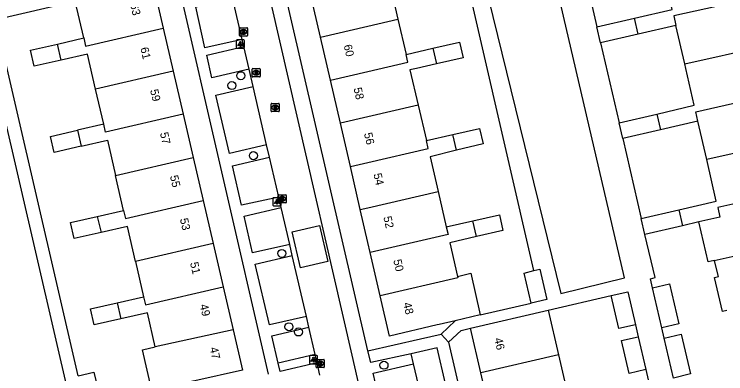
# Model space of a CAD drawing. Extents: x 156414 to 157775, y 382335 to 383765.
# Drawn here: x 156956.8 to 157043.7, y 383342.7 to 383386.6 of the extents above; entities that cross this region are included whole.
import ezdxf

# ---------------------------------------------------------------- set-up
doc = ezdxf.new("R2010")
doc.units = 0
for name, color, linetype in [('IMGEO_Boom', 7, 'Continuous'), ('IMGEO_Kolk', 7, 'Continuous'), ('IMGEO_Lichtpunt', 7, 'Continuous'), ('IMGEO_Pand', 7, 'Continuous'), ('IMGEO_Pand_nummerreeks', 7, 'Continuous'), ('IMGEO_Parkeervlak_open', 7, 'Continuous'), ('IMGEO_Rijbaan_lokaal_gesloten', 7, 'Continuous'), ('IMGEO_Rijbaan_lokaal_open', 7, 'Continuous'), ('IMGEO_Rioolput', 7, 'Continuous'), ('IMGEO_Voetpad_open', 7, 'Continuous')]:
    doc.layers.add(name, color=color, linetype=linetype)

msp = doc.modelspace()

# ---------------------------------------------------------------- linework, layer by layer
at = {"layer": 'IMGEO_Boom'}
for centre in [(156984.472, 383379.058), (156983.384, 383377.86), (156986.016, 383369.302), (156989.483, 383357.379), (156990.351, 383348.426), (156991.513, 383347.793), (157001.957, 383343.74)]:
    msp.add_circle(centre, 0.489, dxfattribs=at)
at = {"layer": 'IMGEO_Kolk'}
for p, q in [((156984.3, 383383.973), (156984.3, 383384.825)), ((156984.375, 383384.899), (156985.227, 383384.899)), ((156984.788, 383384.679), (156984.813, 383384.679)), ((156985.301, 383384.825), (156985.301, 383383.973)), ((156985.227, 383383.899), (156984.375, 383383.899)), ((156984.811, 383384.119), (156984.786, 383384.119)), ((156989.028, 383363.606), (156989.028, 383364.458)), ((156989.103, 383364.532), (156989.955, 383364.532)), ((156990.029, 383364.458), (156990.029, 383363.606)), ((156989.539, 383363.752), (156989.514, 383363.752)), ((156989.516, 383364.312), (156989.541, 383364.312)), ((156989.955, 383363.532), (156989.103, 383363.532)), ((156993.74, 383344.442), (156994.592, 383344.442)), ((156993.665, 383343.516), (156993.665, 383344.368)), ((156994.176, 383343.662), (156994.151, 383343.662)), ((156994.153, 383344.222), (156994.178, 383344.222)), ((156994.666, 383344.368), (156994.666, 383343.516)), ((156994.592, 383343.442), (156993.74, 383343.442))]:
    msp.add_line(p, q, dxfattribs=at)
for points in [[(156984.3, 383383.973), (156984.3, 383384.825)], [(156984.375, 383384.899), (156985.227, 383384.899)], [(156984.621, 383384.599), (156984.744, 383384.599), (156984.744, 383384.448), (156984.874, 383384.599), (156985.038, 383384.599), (156984.892, 383384.448), (156985.045, 383384.199), (156984.893, 383384.199), (156984.808, 383384.363), (156984.744, 383384.296), (156984.744, 383384.199), (156984.621, 383384.199), (156984.621, 383384.599)], [(156985.301, 383384.825), (156985.301, 383383.973)], [(156985.227, 383383.899), (156984.375, 383383.899)], [(156989.028, 383363.606), (156989.028, 383364.458)], [(156989.103, 383364.532), (156989.955, 383364.532)], [(156990.029, 383364.458), (156990.029, 383363.606)], [(156989.349, 383364.232), (156989.472, 383364.232), (156989.472, 383364.081), (156989.602, 383364.232), (156989.766, 383364.232), (156989.62, 383364.081), (156989.773, 383363.832), (156989.621, 383363.832), (156989.536, 383363.996), (156989.472, 383363.929), (156989.472, 383363.832), (156989.349, 383363.832), (156989.349, 383364.232)], [(156989.955, 383363.532), (156989.103, 383363.532)], [(156993.74, 383344.442), (156994.592, 383344.442)], [(156993.665, 383343.516), (156993.665, 383344.368)], [(156993.986, 383344.142), (156994.109, 383344.142), (156994.109, 383343.991), (156994.239, 383344.142), (156994.403, 383344.142), (156994.257, 383343.991), (156994.41, 383343.742), (156994.258, 383343.742), (156994.173, 383343.906), (156994.109, 383343.839), (156994.109, 383343.742), (156993.986, 383343.742), (156993.986, 383344.142)], [(156994.666, 383344.368), (156994.666, 383343.516)], [(156994.592, 383343.442), (156993.74, 383343.442)]]:
    msp.add_lwpolyline(points, dxfattribs=at)
for centre, start, end in [((156984.377, 383384.823), 91.55205, 178.44795), ((156984.377, 383384.823), 91.55205, 178.44795), ((156985.225, 383384.823), 1.55205, 88.44795), ((156985.225, 383384.823), 1.55205, 88.44795), ((156984.377, 383383.975), 181.55205, 268.44795), ((156984.377, 383383.975), 181.55205, 268.44795), ((156985.225, 383383.975), 271.55205, 358.44795), ((156985.225, 383383.975), 271.55205, 358.44795), ((156989.105, 383364.456), 91.55205, 178.44795), ((156989.105, 383364.456), 91.55205, 178.44795), ((156989.953, 383364.456), 1.55205, 88.44795), ((156989.953, 383364.456), 1.55205, 88.44795), ((156989.105, 383363.608), 181.55205, 268.44795), ((156989.105, 383363.608), 181.55205, 268.44795), ((156989.953, 383363.608), 271.55205, 358.44795), ((156989.953, 383363.608), 271.55205, 358.44795), ((156993.742, 383344.366), 91.55205, 178.44795), ((156993.742, 383344.366), 91.55205, 178.44795), ((156994.59, 383344.366), 1.55205, 88.44795), ((156994.59, 383344.366), 1.55205, 88.44795), ((156993.742, 383343.518), 181.55205, 268.44795), ((156993.742, 383343.518), 181.55205, 268.44795), ((156994.59, 383343.518), 271.55205, 358.44795), ((156994.59, 383343.518), 271.55205, 358.44795)]:
    msp.add_arc(centre, 0.0765, start, end, dxfattribs=at)
for centre, major_axis, ratio, start_param, end_param in [((156984.787, 383384.399), (-0.387, 0.002), 0.722429, 4.712389, 7.853982), ((156984.812, 383384.399), (-0.39, 0.002), 0.717154, 1.570796, 4.712389), ((156989.515, 383364.032), (-0.387, 0.002), 0.722429, 4.712389, 7.853982), ((156989.54, 383364.032), (-0.39, 0.002), 0.717154, 1.570796, 4.712389), ((156994.152, 383343.942), (-0.387, 0.002), 0.722429, 4.712389, 7.853982), ((156994.177, 383343.942), (-0.39, 0.002), 0.717154, 1.570796, 4.712389)]:
    msp.add_ellipse(centre, major_axis=major_axis, ratio=ratio, start_param=start_param, end_param=end_param, dxfattribs=at)
at = {"layer": 'IMGEO_Lichtpunt'}
for p, q in [((156983.922, 383383.328), (156983.922, 383382.521)), ((156983.922, 383383.328), (156983.922, 383382.521)), ((156984.824, 383383.423), (156984.016, 383383.423)), ((156984.824, 383383.423), (156984.016, 383383.423)), ((156984.918, 383382.521), (156984.918, 383383.328)), ((156984.918, 383382.521), (156984.918, 383383.328)), ((156984.016, 383382.427), (156984.824, 383382.427)), ((156984.016, 383382.427), (156984.824, 383382.427)), ((156988.388, 383364.079), (156988.388, 383363.272)), ((156988.388, 383364.079), (156988.388, 383363.272)), ((156989.29, 383364.174), (156988.482, 383364.174)), ((156989.29, 383364.174), (156988.482, 383364.174)), ((156989.384, 383363.272), (156989.384, 383364.079)), ((156989.384, 383363.272), (156989.384, 383364.079)), ((156988.482, 383363.178), (156989.29, 383363.178)), ((156988.482, 383363.178), (156989.29, 383363.178)), ((156992.86, 383344.814), (156992.86, 383344.007)), ((156992.86, 383344.814), (156992.86, 383344.007)), ((156993.762, 383344.909), (156992.954, 383344.909)), ((156993.762, 383344.909), (156992.954, 383344.909)), ((156993.856, 383344.007), (156993.856, 383344.814)), ((156993.856, 383344.007), (156993.856, 383344.814)), ((156992.954, 383343.913), (156993.762, 383343.913)), ((156992.954, 383343.913), (156993.762, 383343.913))]:
    msp.add_line(p, q, dxfattribs=at)
for points in [[(156984.296, 383382.992), (156984.335, 383382.964), (156984.147, 383382.702), (156984.109, 383382.729), (156984.296, 383382.992)], [(156984.398, 383382.944), (156984.445, 383382.944), (156984.445, 383382.622), (156984.398, 383382.622), (156984.398, 383382.944)], [(156984.508, 383382.964), (156984.546, 383382.991), (156984.733, 383382.729), (156984.694, 383382.701), (156984.508, 383382.964)], [(156988.762, 383363.743), (156988.801, 383363.715), (156988.613, 383363.453), (156988.575, 383363.48), (156988.762, 383363.743)], [(156988.864, 383363.695), (156988.911, 383363.695), (156988.911, 383363.373), (156988.864, 383363.373), (156988.864, 383363.695)], [(156988.974, 383363.715), (156989.012, 383363.742), (156989.199, 383363.48), (156989.16, 383363.452), (156988.974, 383363.715)], [(156993.234, 383344.478), (156993.273, 383344.45), (156993.085, 383344.188), (156993.047, 383344.215), (156993.234, 383344.478)], [(156993.446, 383344.45), (156993.484, 383344.477), (156993.671, 383344.215), (156993.632, 383344.187), (156993.446, 383344.45)], [(156993.336, 383344.43), (156993.383, 383344.43), (156993.383, 383344.108), (156993.336, 383344.108), (156993.336, 383344.43)]]:
    msp.add_lwpolyline(points, dxfattribs=at)
for centre in [(156984.421, 383383.126), (156988.887, 383363.877), (156993.359, 383344.612)]:
    msp.add_circle(centre, 0.0994, dxfattribs=at)
for centre, start, end in [((156984.016, 383383.328), 90, 180), ((156984.016, 383383.328), 90, 180), ((156984.824, 383383.328), 0, 90), ((156984.824, 383383.328), 0, 90), ((156984.016, 383382.521), 180, 270), ((156984.016, 383382.521), 180, 270), ((156984.824, 383382.521), 270, 0), ((156984.824, 383382.521), 270, 360), ((156988.482, 383364.079), 90, 180), ((156988.482, 383364.079), 90, 180), ((156989.29, 383364.079), 0, 90), ((156989.29, 383364.079), 0, 90), ((156988.482, 383363.272), 180, 270), ((156988.482, 383363.272), 180, 270), ((156989.29, 383363.272), 270, 0), ((156989.29, 383363.272), 270, 360), ((156992.954, 383344.814), 90, 180), ((156992.954, 383344.814), 90, 180), ((156993.762, 383344.814), 0, 90), ((156993.762, 383344.814), 0, 90), ((156992.954, 383344.007), 180, 270), ((156992.954, 383344.007), 180, 270), ((156993.762, 383344.007), 270, 0), ((156993.762, 383344.007), 270, 360)]:
    msp.add_arc(centre, 0.0946, start, end, dxfattribs=at)
at = {"layer": 'IMGEO_Pand'}
for points in [[(157032.554, 383386.071), (157037.159, 383387.141), (157035.994, 383392.21)], [(157005.922, 383390.987), (157002.654, 383390.243), (157003.657, 383385.966)], [(156973.734, 383390.327), (156974.997, 383384.873)], [(156994.204, 383383.77), (156992.985, 383389.042)], [(156965.296, 383383.657), (156964.256, 383388.146)], [(157046.83, 383388.482), (157037.339, 383386.362), (157037.606, 383385.2)], [(156994.204, 383383.77), (157000, 383385.11), (157003.657, 383385.966)], [(157003.657, 383385.966), (157004.666, 383381.66)], [(157027.952, 383385.001), (157032.554, 383386.071)], [(157033.006, 383384.127), (157032.554, 383386.071)], [(156965.296, 383383.657), (156965.52, 383382.678), (156974.997, 383384.873)], [(156974.997, 383384.873), (156976.217, 383379.603)], [(157028.406, 383383.055), (157027.952, 383385.001)], [(157037.606, 383385.2), (157033.006, 383384.127)], [(157038.683, 383380.515), (157037.606, 383385.2)], [(156962.08, 383382.916), (156965.296, 383383.657)], [(156995.418, 383378.516), (156994.204, 383383.77)], [(157033.006, 383384.127), (157028.406, 383383.055)], [(156962.533, 383380.962), (156959.251, 383380.213), (156958.792, 383382.159), (156962.08, 383382.916)], [(156962.533, 383380.962), (156962.08, 383382.916)], [(157007.917, 383382.4), (157011.169, 383383.141), (157011.627, 383381.24), (157008.359, 383380.495)], [(157004.666, 383381.66), (157007.917, 383382.4)], [(157007.917, 383382.4), (157008.359, 383380.495)], [(157038.683, 383380.515), (157048.18, 383382.636)], [(156966.743, 383377.409), (156965.75, 383381.696), (156962.533, 383380.962)], [(156995.418, 383378.516), (157000, 383379.576), (157004.889, 383380.708), (157004.666, 383381.66)], [(157008.359, 383380.495), (157005.946, 383379.945), (157005.113, 383379.755), (157006.123, 383375.452)], [(157035.257, 383374.384), (157039.846, 383375.454), (157038.814, 383379.945), (157038.683, 383380.515)], [(156976.217, 383379.603), (156966.743, 383377.409)], [(156976.217, 383379.603), (156977.433, 383374.353)], [(156996.63, 383373.272), (156995.418, 383378.516)], [(156967.733, 383373.137), (156966.743, 383377.409)], [(157040.292, 383373.515), (157040.027, 383374.667), (157049.531, 383376.79)], [(157006.123, 383375.452), (157000, 383374.052), (156996.63, 383373.272)], [(157006.123, 383375.452), (157007.134, 383371.145)], [(156977.433, 383374.353), (156967.956, 383372.159), (156967.733, 383373.137)], [(156977.433, 383374.353), (156978.651, 383369.093)], [(157030.656, 383373.312), (157035.257, 383374.384)], [(157035.257, 383374.384), (157035.709, 383372.447)], [(156967.733, 383373.137), (156964.516, 383372.403)], [(156997.85, 383367.99), (156996.63, 383373.272)], [(157031.125, 383371.378), (157030.656, 383373.312)], [(157040.292, 383373.515), (157035.709, 383372.447)], [(157041.371, 383368.82), (157040.292, 383373.515)], [(156964.966, 383370.456), (156961.685, 383369.707), (156961.228, 383371.652), (156964.516, 383372.403)], [(156964.516, 383372.403), (156964.966, 383370.456)], [(157010.357, 383371.882), (157013.601, 383372.624), (157014.048, 383370.761), (157010.802, 383369.963)], [(157035.709, 383372.447), (157031.125, 383371.378)], [(157007.134, 383371.145), (157010.357, 383371.882)], [(157010.802, 383369.963), (157010.357, 383371.882)], [(156964.966, 383370.456), (156968.183, 383371.19), (156969.177, 383366.9)], [(156997.85, 383367.99), (157000, 383368.488), (157007.361, 383370.195), (157007.134, 383371.145)], [(157050.882, 383370.944), (157041.371, 383368.82)], [(157010.802, 383369.963), (157007.596, 383369.175), (157008.572, 383364.932)], [(156969.177, 383366.9), (156978.651, 383369.093)], [(156978.651, 383369.093), (156979.867, 383363.844)], [(157037.943, 383362.687), (157042.535, 383363.757), (157041.371, 383368.82)], [(156999.064, 383362.736), (156997.85, 383367.99)], [(156970.168, 383362.622), (156969.177, 383366.9)], [(156999.064, 383362.736), (157000, 383362.953), (157008.572, 383364.932)], [(157008.572, 383364.932), (157009.563, 383360.622)], [(157052.234, 383365.088), (157042.715, 383362.973), (157042.983, 383361.81), (157040.404, 383361.211)], [(156970.168, 383362.622), (156970.39, 383361.649), (156979.867, 383363.844)], [(156979.867, 383363.844), (156981.087, 383358.574)], [(157000.282, 383357.475), (157000, 383358.693), (156999.064, 383362.736)], [(157033.359, 383361.618), (157037.943, 383362.687)], [(157037.943, 383362.687), (157038.395, 383360.744)], [(156967.403, 383359.936), (156964.117, 383359.186), (156963.659, 383361.137), (156966.951, 383361.888)], [(156966.951, 383361.888), (156970.168, 383362.622)], [(156966.951, 383361.888), (156967.403, 383359.936)], [(157012.798, 383361.359), (157016.058, 383362.102), (157016.488, 383360.174), (157013.247, 383359.422)], [(157009.563, 383360.622), (157012.798, 383361.359)], [(157013.247, 383359.422), (157012.798, 383361.359)], [(157033.808, 383359.678), (157033.359, 383361.618)], [(157040.404, 383361.211), (157038.395, 383360.744)], [(157042.289, 383356.506), (157041.538, 383356.332), (157040.404, 383361.211)], [(156971.613, 383356.381), (156970.62, 383360.67), (156967.403, 383359.936)], [(157009.563, 383360.622), (157009.786, 383359.67), (157000.282, 383357.475)], [(157038.395, 383360.744), (157033.808, 383359.678)], [(157013.247, 383359.422), (157010.012, 383358.672), (157010.94, 383354.574)], [(156981.087, 383358.574), (156971.613, 383356.381)], [(156981.087, 383358.574), (156982.305, 383353.314)], [(157042.289, 383356.506), (157044.464, 383357.008), (157052.015, 383358.752)], [(157001.498, 383352.212), (157000.282, 383357.475)], [(156971.613, 383356.381), (156972.607, 383352.089)], [(157043.836, 383350.396), (157043.303, 383350.273), (157042.331, 383354.451), (157042.795, 383354.572), (157042.337, 383356.324), (157042.289, 383356.506)], [(157010.94, 383354.574), (157012.552, 383354.963), (157013.712, 383349.868)], [(157019.927, 383351.304), (157019.061, 383354.982), (157020.267, 383355.274)], [(157020.267, 383355.274), (157020.989, 383355.449), (157021.855, 383351.771), (157019.927, 383351.304)], [(157010.94, 383354.574), (157010.979, 383354.404), (157001.498, 383352.212)], [(156972.607, 383352.089), (156972.828, 383351.12), (156982.305, 383353.314)], [(156982.305, 383353.314), (156983.525, 383348.045)], [(157034.758, 383353.167), (157036.815, 383353.671), (157037.944, 383348.8), (157035.888, 383348.296)], [(157035.888, 383348.296), (157034.758, 383353.167)], [(157029.694, 383352.231), (157031.733, 383352.708), (157032.672, 383348.658)], [(156969.39, 383351.355), (156972.607, 383352.089)], [(157010.665, 383349.162), (157008.677, 383348.701), (157008.443, 383348.647), (157002.633, 383347.3), (157001.498, 383352.212)], [(157032.672, 383348.658), (157030.629, 383348.198), (157029.694, 383352.231)], [(156969.843, 383349.399), (156966.57, 383348.652), (156966.106, 383350.605), (156969.39, 383351.355)], [(156969.39, 383351.355), (156969.843, 383349.399)], [(156974.024, 383345.973), (156973.06, 383350.133), (156969.843, 383349.399)], [(157013.712, 383349.868), (157010.665, 383349.162)], [(157012.537, 383348.24), (157021.995, 383350.462)], [(157021.995, 383350.462), (157023.263, 383344.997)], [(156983.525, 383348.045), (156974.024, 383345.973)], [(156983.525, 383348.045), (156984.66, 383343.146), (156978.848, 383341.827), (156978.614, 383341.774), (156976.876, 383341.379)], [(157013.795, 383342.809), (157012.537, 383348.24)], [(157033.938, 383343.203), (157031.894, 383342.743), (157030.968, 383346.737), (157033.011, 383347.197)], [(157033.011, 383347.197), (157033.938, 383343.203)], [(157036.179, 383347.039), (157038.235, 383347.543), (157039.365, 383342.672), (157037.309, 383342.168)], [(157037.309, 383342.168), (157036.179, 383347.039)], [(156973.598, 383340.635), (156972.455, 383345.631), (156974.024, 383345.973)], [(157023.263, 383344.997), (157013.795, 383342.809)], [(157023.263, 383344.997), (157024.483, 383339.736)], [(156964.607, 383342.435), (156966.541, 383342.887), (156967.406, 383339.187)], [(157015.015, 383337.549), (157013.795, 383342.809)]]:
    msp.add_lwpolyline(points, dxfattribs=at)
at = {"layer": 'IMGEO_Parkeervlak_open'}
for points in [[(156993.561, 383345.037), (156989.046, 383344.001)], [(157006.722, 383338.948), (157005.577, 383343.895)]]:
    msp.add_lwpolyline(points, dxfattribs=at)
at = {"layer": 'IMGEO_Rijbaan_lokaal_gesloten'}
for points in [[(156980.593, 383420.637), (156990.238, 383378.696), (156998.031, 383344.954), (156999.999, 383336.439), (157009.175, 383296.743), (157019.993, 383250), (157021.473, 383243.603), (157022.585, 383239.002), (157023.799, 383234.506), (157024.387, 383232.793)], [(156984.645, 383383.48), (156983.501, 383388.414)], [(156984.849, 383382.602), (156984.645, 383383.48)], [(156985.486, 383379.853), (156984.849, 383382.602)], [(156985.981, 383377.722), (156985.486, 383379.853)], [(156987.629, 383370.614), (156985.981, 383377.722)], [(156987.976, 383369.118), (156987.629, 383370.614)], [(156989.103, 383364.257), (156987.976, 383369.118)], [(156989.396, 383362.993), (156989.103, 383364.257)], [(156990.447, 383358.461), (156989.396, 383362.993)], [(156990.761, 383357.109), (156990.447, 383358.461)], [(156992.485, 383349.677), (156990.761, 383357.109)], [(156992.788, 383348.37), (156992.485, 383349.677)], [(156993.561, 383345.037), (156992.788, 383348.37)], [(156993.796, 383344.022), (156993.561, 383345.037)], [(156994.128, 383342.544), (156993.796, 383344.022)]]:
    msp.add_lwpolyline(points, dxfattribs=at)
at = {"layer": 'IMGEO_Rijbaan_lokaal_open'}
msp.add_lwpolyline([(156991.743, 383355.634), (156990.752, 383360.013), (156994.092, 383360.769), (156995.083, 383356.39), (156991.743, 383355.634)], dxfattribs=at)
at = {"layer": 'IMGEO_Rioolput'}
for p, q in [((156985.848, 383378.989), (156985.848, 383379.841)), ((156985.923, 383379.915), (156986.775, 383379.915)), ((156986.336, 383379.695), (156986.361, 383379.695)), ((156986.849, 383379.841), (156986.849, 383378.989)), ((156986.775, 383378.915), (156985.923, 383378.915)), ((156986.359, 383379.135), (156986.334, 383379.135)), ((156988.168, 383374.744), (156988.168, 383375.596)), ((156988.243, 383375.67), (156989.095, 383375.67)), ((156988.679, 383374.89), (156988.654, 383374.89)), ((156988.656, 383375.45), (156988.681, 383375.45)), ((156989.169, 383375.596), (156989.169, 383374.744)), ((156989.095, 383374.67), (156988.243, 383374.67))]:
    msp.add_line(p, q, dxfattribs=at)
for points in [[(156985.848, 383378.989), (156985.848, 383379.841)], [(156985.923, 383379.915), (156986.775, 383379.915)], [(156986.437, 383379.613), (156986.185, 383379.615), (156986.185, 383379.215)], [(156986.185, 383379.215), (156986.309, 383379.215), (156986.309, 383379.377), (156986.32, 383379.377)], [(156986.363, 383379.534), (156986.309, 383379.534), (156986.309, 383379.453)], [(156986.309, 383379.453), (156986.361, 383379.453)], [(156986.367, 383379.348), (156986.438, 383379.215), (156986.578, 383379.215), (156986.513, 383379.341)], [(156986.849, 383379.841), (156986.849, 383378.989)], [(156986.775, 383378.915), (156985.923, 383378.915)], [(156988.168, 383374.744), (156988.168, 383375.596)], [(156988.243, 383375.67), (156989.095, 383375.67)], [(156988.757, 383375.368), (156988.505, 383375.37), (156988.505, 383374.97)], [(156988.505, 383374.97), (156988.629, 383374.97), (156988.629, 383375.132), (156988.64, 383375.132)], [(156988.683, 383375.289), (156988.629, 383375.289), (156988.629, 383375.208)], [(156988.629, 383375.208), (156988.681, 383375.208)], [(156988.687, 383375.103), (156988.758, 383374.97), (156988.898, 383374.97), (156988.833, 383375.096)], [(156989.169, 383375.596), (156989.169, 383374.744)], [(156989.095, 383374.67), (156988.243, 383374.67)]]:
    msp.add_lwpolyline(points, dxfattribs=at)
for centre, radius, start, end in [((156985.925, 383379.839), 0.0765, 91.55205, 178.44795), ((156985.925, 383379.839), 0.0765, 91.55205, 178.44795), ((156986.319, 383379.324), 0.0533, 26.02933, 88.69889), ((156986.345, 383379.642), 0.19, 274.7715, 282.96867), ((156986.369, 383379.438), 0.0964, 77.00612, 93.18647), ((156986.383, 383379.495), 0.0378, 276.66336, 79.67722), ((156986.436, 383379.503), 0.109, 350.36119, 89.41601), ((156986.434, 383379.503), 0.112, 277.58423, 350.98172), ((156986.418, 383379.288), 0.108, 29.51342, 73.79051), ((156986.773, 383379.839), 0.0765, 1.55205, 88.44795), ((156986.773, 383379.839), 0.0765, 1.55205, 88.44795), ((156985.925, 383378.991), 0.0765, 181.55205, 268.44795), ((156985.925, 383378.991), 0.0765, 181.55205, 268.44795), ((156986.773, 383378.991), 0.0765, 271.55205, 358.44795), ((156986.773, 383378.991), 0.0765, 271.55205, 358.44795), ((156988.245, 383375.594), 0.0765, 91.55205, 178.44795), ((156988.245, 383375.594), 0.0765, 91.55205, 178.44795), ((156988.639, 383375.079), 0.0533, 26.02933, 88.69889), ((156988.665, 383375.397), 0.19, 274.7715, 282.96867), ((156988.689, 383375.193), 0.0964, 77.00612, 93.18647), ((156988.703, 383375.25), 0.0378, 276.66336, 79.67722), ((156988.756, 383375.258), 0.109, 350.36119, 89.41601), ((156988.754, 383375.258), 0.112, 277.58423, 350.98172), ((156988.738, 383375.043), 0.108, 29.51342, 73.79051), ((156989.093, 383375.594), 0.0765, 1.55205, 88.44795), ((156989.093, 383375.594), 0.0765, 1.55205, 88.44795), ((156988.245, 383374.746), 0.0765, 181.55205, 268.44795), ((156988.245, 383374.746), 0.0765, 181.55205, 268.44795), ((156989.093, 383374.746), 0.0765, 271.55205, 358.44795), ((156989.093, 383374.746), 0.0765, 271.55205, 358.44795)]:
    msp.add_arc(centre, radius, start, end, dxfattribs=at)
for centre, major_axis, ratio, start_param, end_param in [((156986.335, 383379.415), (-0.387, 0.002), 0.722429, 4.712389, 7.853982), ((156986.36, 383379.415), (-0.39, 0.002), 0.717154, 1.570796, 4.712389), ((156988.655, 383375.17), (-0.387, 0.002), 0.722429, 4.712389, 7.853982), ((156988.68, 383375.17), (-0.39, 0.002), 0.717154, 1.570796, 4.712389)]:
    msp.add_ellipse(centre, major_axis=major_axis, ratio=ratio, start_param=start_param, end_param=end_param, dxfattribs=at)
at = {"layer": 'IMGEO_Voetpad_open'}
for points in [[(157020.77, 383399.599), (157012.495, 383397.572), (157023.545, 383352.476), (157031.344, 383354.387), (157020.77, 383399.599)], [(157020.267, 383355.274), (157010.239, 383398.71), (157001.189, 383396.673)], [(157025.7, 383394.76), (157027.952, 383385.001)], [(156999.999, 383345.513), (156988.841, 383393.727)], [(156976.655, 383390.993), (156987.826, 383342.651)], [(156964.607, 383342.435), (156954.515, 383385.905), (156964.256, 383388.146)], [(156984.645, 383383.48), (156980.099, 383382.469), (156978.989, 383387.459), (156983.501, 383388.414)], [(156953.312, 383383.907), (156945.358, 383382.064), (156955.71, 383337.379), (156963.665, 383339.222), (156953.312, 383383.907)], [(157028.406, 383383.055), (157030.656, 383373.312)], [(156985.486, 383379.853), (156980.95, 383378.796), (156980.31, 383381.549), (156984.849, 383382.602)], [(156987.629, 383370.614), (156983.093, 383369.584), (156981.444, 383376.672), (156985.981, 383377.722)], [(157031.125, 383371.378), (157033.359, 383361.618)], [(156989.103, 383364.257), (156984.568, 383363.246), (156983.446, 383368.069), (156987.976, 383369.118)], [(156990.447, 383358.461), (156985.921, 383357.43), (156984.872, 383361.938), (156989.396, 383362.993)], [(157034.758, 383353.167), (157034.493, 383354.29), (157035.054, 383354.422), (157033.808, 383359.678)], [(156992.485, 383349.677), (156987.964, 383348.65), (156986.237, 383356.073), (156990.761, 383357.109)], [(157021.995, 383350.462), (157029.694, 383352.231)], [(157013.712, 383349.868), (157019.927, 383351.304)], [(157008.92, 383347.537), (157010.665, 383349.162)], [(156989.046, 383344.001), (156988.273, 383347.323), (156992.788, 383348.37)], [(157009.852, 383346.536), (157011.398, 383347.976), (157012.537, 383348.24)], [(157032.672, 383348.658), (157033.011, 383347.197)], [(157036.179, 383347.039), (157035.888, 383348.296)], [(156999.999, 383345.513), (157006.432, 383346.961), (157008.92, 383347.537)], [(157008.92, 383347.537), (157009.852, 383346.536)], [(157009.852, 383346.536), (157020.437, 383300.874)], [(157005.29, 383345.134), (157000.337, 383344.056), (156999.999, 383345.513)], [(157010.381, 383323.135), (157013.544, 383323.884), (157008.453, 383345.864), (157005.29, 383345.134)], [(157005.577, 383343.895), (157005.29, 383345.134)], [(156993.796, 383344.022), (156989.281, 383342.989), (156989.046, 383344.001)], [(157006.722, 383338.948), (157001.765, 383337.872), (157000.638, 383342.754), (157005.577, 383343.895)], [(157033.938, 383343.203), (157034.229, 383341.946)]]:
    msp.add_lwpolyline(points, dxfattribs=at)

# ---------------------------------------------------------------- texts
at = {"layer": 'IMGEO_Pand_nummerreeks'}
for s, rotation, p in [('63', 283.03851, (156970.96, 383387.772)), ('60', 283.01253, (156997.025, 383382.752)), ('61', 283.03851, (156972.199, 383382.418)), ('58', 283.01253, (156998.237, 383377.509)), ('59', 283.03851, (156973.388, 383377.287)), ('57', 283.03851, (156974.602, 383372.045)), ('56', 283.00571, (156999.511, 383372.005)), ('54', 282.98912, (157000.664, 383367.048)), ('55', 283.03851, (156975.816, 383366.802)), ('52', 282.98912, (157001.874, 383361.801)), ('53', 283.03851, (156977.03, 383361.56)), ('50', 282.98912, (157003.087, 383356.544)), ('51', 283.03851, (156978.269, 383356.207)), ('49', 283.04031, (156979.458, 383351.075)), ('48', 282.98874, (157004.298, 383351.294)), ('46', 283.05211, (157015.418, 383346.968)), ('47', 283.04031, (156980.672, 383345.833))]:
    msp.add_text(s, height=1, rotation=rotation, dxfattribs=at).set_placement(p)

doc.saveas('drawing.dxf')
